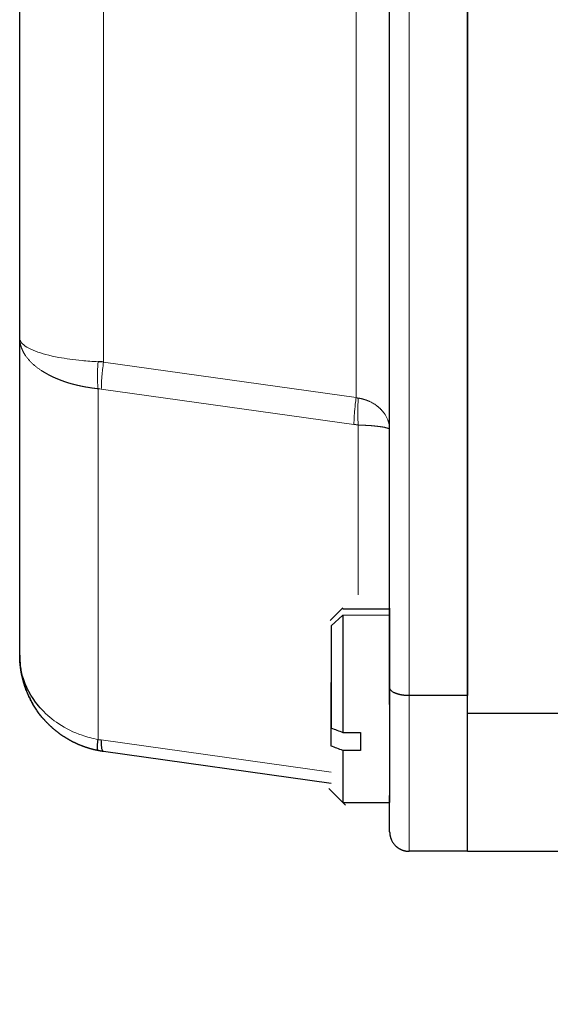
# Model space of a CAD drawing. Header units: inches. Extents: x 0 to 20790, y -12 to 14700.
# Tile 306 of 441: x 8994 to 9021, y 11475 to 11526. Entities that reach past the tile are written whole.
import ezdxf

# ---------------------------------------------------------------- set-up
doc = ezdxf.new("R2010")
doc.units = ezdxf.units.IN
doc.layers.add('1', color=7, linetype='Continuous', true_color=0xffffff)
doc.layers.add('254', color=7, linetype='Continuous', true_color=0xffffff)
doc.styles.add('latin_extended', font='simplex.shx')
doc.dimstyles.get("Standard").update_dxf_attribs({"dimtxt": 0.18, "dimasz": 0.18, "dimexe": 0.18, "dimexo": 0.0625, "dimgap": 0.09, "dimtad": 0, "dimtih": 1, "dimtoh": 1, "dimdec": 4, "dimzin": 0, "dimdsep": 46, "dimtxsty": 'Standard', "dimcen": 0.09, "dimadec": 0, "dimazin": 0, "dimtfac": 1, "dimtdec": 4, "dimtofl": 0, "dimtmove": 0, "dimatfit": 3, "dimfxl": 1, "dimtolj": 1, "dimtzin": 0, "dimarcsym": 0})

# ---------------------------------------------------------------- blocks, each defined once
blk = doc.blocks.new('_U0')
at = {"layer": '254', "color": 3, "linetype": 'Continuous', "lineweight": 13, "transparency": 16777216}
for p, q in [((8993.798, 11800.442), (8993.798, 13273.442)), ((11436.85, 10385.834), (11436.85, 13273.442)), ((9116.298, 13238.442), (11314.35, 13238.442))]:
    blk.add_line(p, q, dxfattribs=at)
at = {"layer": '254', "color": 3, "transparency": 16777216}
for points in [[(9116.298, 13258.858), (9116.298, 13218.025), (8993.798, 13238.442)], [(11314.35, 13218.025), (11314.35, 13258.858), (11436.85, 13238.442)]]:
    blk.add_solid(points, dxfattribs=at)
at = {"layer": 'Defpoints', "color": 0, "transparency": 16777216}
for p in [(11436.85, 13238.442), (8993.798, 11765.442), (11436.85, 10350.834)]:
    blk.add_point(p, dxfattribs=at)
at = {"layer": '254', "color": 2, "lineweight": 13, "transparency": 16777216, "insert": (9999.491, 13422.192), "char_height": 122.5, "attachment_point": 1, "style": 'latin_extended'}
blk.add_mtext('\\A1;2443', dxfattribs=at)

msp = doc.modelspace()

# ---------------------------------------------------------------- linework, layer by layer
at = {"layer": '1', "color": 2, "linetype": 'Continuous', "lineweight": 25}
for p, q in [((9016.798, 11490.042), (9016.798, 11605.842)), ((9016.798, 11604.942), (9016.798, 11490.942)), ((9012.798, 11491.356), (9012.798, 11604.527)), ((8993.798, 11509.315), (8993.798, 11586.568)), ((8993.798, 11493.02), (8993.798, 11509.315)), ((9011.188, 11504.842), (9010.965, 11504.867)), ((9010.4, 11495.444), (9009.748, 11494.792)), ((9010.398, 11495.08), (9010.398, 11489.049)), ((9009.798, 11488.346), (9009.798, 11491.609)), ((9012.798, 11490.481), (9012.798, 11491.356)), ((9016.798, 11490.942), (9013.798, 11490.942)), ((9016.798, 11482.942), (9016.798, 11490.042)), ((9010.398, 11489.049), (9011.298, 11489.049)), ((8997.823, 11488.691), (8997.99, 11488.663)), ((9009.798, 11486.425), (8998.102, 11488.069)), ((9011.298, 11488.121), (9010.398, 11488.121)), ((9010.398, 11488.121), (9010.398, 11485.442)), ((9009.67, 11486.169), (9010.526, 11485.314)), ((9010.398, 11485.442), (9012.798, 11485.442)), ((9012.798, 11483.942), (9012.798, 11485.595)), ((9016.798, 11482.942), (9013.798, 11482.942)), ((9016.798, 11482.942), (9048.298, 11482.942))]:
    msp.add_line(p, q, dxfattribs=at)
at = {"layer": '1', "color": 110, "linetype": 'Continuous', "lineweight": 13}
for p, q in [((9013.798, 11604.942), (9013.798, 11490.942)), ((9011.076, 11589.629), (9011.076, 11506.254)), ((8998.102, 11587.806), (8998.102, 11508.077)), ((8998.102, 11508.077), (9011.076, 11506.254)), ((8997.823, 11506.709), (8997.823, 11488.691)), ((9010.965, 11504.867), (8997.99, 11506.69)), ((9011.188, 11504.842), (9011.188, 11496.114)), ((9009.798, 11494.524), (9010.398, 11495.08)), ((9012.798, 11495.08), (9010.398, 11495.08)), ((9013.798, 11490.942), (9013.798, 11482.942)), ((8997.99, 11488.663), (9009.798, 11487.003))]:
    msp.add_line(p, q, dxfattribs=at)
for points, knots in [([(8997.823, 11506.709), (8997.812, 11506.71), (8997.789, 11506.712), (8997.756, 11506.716), (8997.722, 11506.72), (8997.688, 11506.724), (8997.654, 11506.728), (8997.619, 11506.733), (8997.585, 11506.737), (8997.551, 11506.742), (8997.516, 11506.746), (8997.481, 11506.751), (8997.447, 11506.756), (8997.412, 11506.761), (8997.377, 11506.767), (8997.342, 11506.772), (8997.306, 11506.778), (8997.271, 11506.784), (8997.236, 11506.79), (8997.2, 11506.796), (8997.165, 11506.802), (8997.129, 11506.809), (8997.094, 11506.816), (8997.058, 11506.822), (8997.023, 11506.829), (8996.987, 11506.837), (8996.951, 11506.844), (8996.915, 11506.852), (8996.88, 11506.859), (8996.844, 11506.867), (8996.808, 11506.875), (8996.772, 11506.884), (8996.736, 11506.892), (8996.7, 11506.901), (8996.664, 11506.91), (8996.628, 11506.919), (8996.593, 11506.928), (8996.557, 11506.937), (8996.521, 11506.947), (8996.485, 11506.957), (8996.449, 11506.967), (8996.414, 11506.977), (8996.378, 11506.987), (8996.342, 11506.998), (8996.307, 11507.009), (8996.271, 11507.02), (8996.236, 11507.031), (8996.201, 11507.042), (8996.165, 11507.054), (8996.13, 11507.065), (8996.095, 11507.077), (8996.06, 11507.089), (8996.025, 11507.102), (8995.99, 11507.114), (8995.956, 11507.127), (8995.921, 11507.14), (8995.887, 11507.153), (8995.853, 11507.166), (8995.818, 11507.179), (8995.784, 11507.193), (8995.751, 11507.207), (8995.717, 11507.221), (8995.683, 11507.235), (8995.65, 11507.249), (8995.617, 11507.263), (8995.584, 11507.278), (8995.551, 11507.293), (8995.518, 11507.308), (8995.486, 11507.323), (8995.454, 11507.339), (8995.422, 11507.354), (8995.39, 11507.37), (8995.358, 11507.386), (8995.327, 11507.402), (8995.296, 11507.418), (8995.265, 11507.434), (8995.234, 11507.451), (8995.204, 11507.467), (8995.174, 11507.484), (8995.144, 11507.501), (8995.114, 11507.518), (8995.085, 11507.535), (8995.056, 11507.553), (8995.027, 11507.57), (8994.998, 11507.588), (8994.97, 11507.605), (8994.909, 11507.644), (8994.818, 11507.705), (8994.7, 11507.791), (8994.584, 11507.882), (8994.474, 11507.979), (8994.368, 11508.08), (8994.269, 11508.186), (8994.177, 11508.297), (8994.116, 11508.38), (8994.082, 11508.432), (8994.069, 11508.452), (8994.056, 11508.472), (8994.043, 11508.492), (8994.03, 11508.513), (8994.018, 11508.535), (8994.005, 11508.557), (8993.993, 11508.58), (8993.98, 11508.603), (8993.968, 11508.626), (8993.956, 11508.65), (8993.945, 11508.675), (8993.933, 11508.7), (8993.922, 11508.726), (8993.911, 11508.752), (8993.9, 11508.779), (8993.89, 11508.806), (8993.88, 11508.834), (8993.87, 11508.863), (8993.861, 11508.892), (8993.853, 11508.921), (8993.845, 11508.951), (8993.837, 11508.982), (8993.83, 11509.013), (8993.824, 11509.044), (8993.818, 11509.076), (8993.813, 11509.109), (8993.808, 11509.142), (8993.804, 11509.176), (8993.802, 11509.21), (8993.799, 11509.244), (8993.798, 11509.279), (8993.798, 11509.303), (8993.798, 11509.315)], [0, 0, 0, 0, 0.004909, 0.009845, 0.014809, 0.019799, 0.024817, 0.029861, 0.034931, 0.040028, 0.045152, 0.050301, 0.055476, 0.060678, 0.065904, 0.071157, 0.076434, 0.081736, 0.087064, 0.092416, 0.097793, 0.103193, 0.108618, 0.114067, 0.11954, 0.125036, 0.130555, 0.136097, 0.141662, 0.14725, 0.152859, 0.158491, 0.164145, 0.16982, 0.175517, 0.181234, 0.186973, 0.192731, 0.198511, 0.20431, 0.210128, 0.215967, 0.221824, 0.2277, 0.233595, 0.239508, 0.245439, 0.251387, 0.257353, 0.263336, 0.269336, 0.275352, 0.281384, 0.287432, 0.293495, 0.299574, 0.305667, 0.311775, 0.317897, 0.324033, 0.330182, 0.336344, 0.342519, 0.348707, 0.354907, 0.361118, 0.367341, 0.373574, 0.379819, 0.386074, 0.392339, 0.398613, 0.404897, 0.411189, 0.417491, 0.4238, 0.430117, 0.436442, 0.442774, 0.449112, 0.455457, 0.461808, 0.468165, 0.474527, 0.480894, 0.487265, 0.493641, 0.522147, 0.551487, 0.581668, 0.61269, 0.644552, 0.677249, 0.710771, 0.745106, 0.750719, 0.756461, 0.762332, 0.768332, 0.774463, 0.780724, 0.787115, 0.793638, 0.800293, 0.807079, 0.813998, 0.821049, 0.828233, 0.83555, 0.843, 0.850584, 0.858302, 0.866154, 0.87414, 0.88226, 0.890514, 0.898902, 0.907425, 0.916082, 0.924873, 0.933798, 0.942856, 0.952049, 0.961374, 0.970832, 0.980423, 0.990146, 1, 1, 1, 1]), ([(8997.823, 11508.096), (8997.542, 11508.11), (8996.824, 11508.161), (8995.651, 11508.323), (8994.485, 11508.632), (8993.892, 11508.994), (8993.798, 11509.234), (8993.798, 11509.315)], [0, 0, 0, 0, 0.125, 0.325, 0.579975, 0.857573, 1, 1, 1, 1]), ([(8997.99, 11506.69), (8997.99, 11506.782), (8997.994, 11506.932), (8998.006, 11507.153), (8998.019, 11507.327), (8998.035, 11507.508), (8998.06, 11507.757), (8998.084, 11507.949), (8998.102, 11508.077)], [0, 0, 0, 0, 0.25, 0.375, 0.5, 0.625, 0.75, 1, 1, 1, 1]), ([(9011.076, 11506.254), (9011.06, 11506.14), (9011.025, 11505.855), (9010.989, 11505.472), (9010.968, 11505.124), (9010.965, 11504.948), (9010.965, 11504.867)], [0, 0, 0, 0, 0.222222, 0.555556, 0.777778, 1, 1, 1, 1]), ([(9011.188, 11506.229), (9011.165, 11505.937), (9011.149, 11505.498), (9011.167, 11505.06), (9011.182, 11504.894), (9011.188, 11504.842)], [0, 0, 0, 0, 0.571429, 0.857143, 1, 1, 1, 1]), ([(9011.188, 11506.229), (9011.194, 11506.228), (9011.207, 11506.226), (9011.226, 11506.222), (9011.245, 11506.219), (9011.264, 11506.215), (9011.283, 11506.211), (9011.302, 11506.207), (9011.321, 11506.203), (9011.339, 11506.199), (9011.358, 11506.194), (9011.377, 11506.19), (9011.396, 11506.185), (9011.415, 11506.18), (9011.434, 11506.175), (9011.453, 11506.17), (9011.471, 11506.164), (9011.49, 11506.158), (9011.509, 11506.153), (9011.527, 11506.147), (9011.546, 11506.141), (9011.564, 11506.134), (9011.583, 11506.128), (9011.601, 11506.122), (9011.62, 11506.115), (9011.638, 11506.108), (9011.656, 11506.101), (9011.674, 11506.094), (9011.692, 11506.086), (9011.71, 11506.079), (9011.728, 11506.071), (9011.746, 11506.063), (9011.788, 11506.044), (9011.855, 11506.012), (9011.944, 11505.963), (9012.032, 11505.909), (9012.103, 11505.86), (9012.156, 11505.82), (9012.194, 11505.79), (9012.229, 11505.761), (9012.262, 11505.733), (9012.293, 11505.705), (9012.321, 11505.677), (9012.349, 11505.65), (9012.374, 11505.623), (9012.422, 11505.571), (9012.489, 11505.491), (9012.569, 11505.376), (9012.642, 11505.25), (9012.685, 11505.155), (9012.708, 11505.095), (9012.716, 11505.074), (9012.723, 11505.052), (9012.731, 11505.029), (9012.738, 11505.005), (9012.746, 11504.98), (9012.753, 11504.954), (9012.759, 11504.927), (9012.766, 11504.899), (9012.772, 11504.87), (9012.777, 11504.84), (9012.782, 11504.809), (9012.787, 11504.778), (9012.791, 11504.745), (9012.794, 11504.711), (9012.796, 11504.676), (9012.797, 11504.64), (9012.798, 11504.616), (9012.798, 11504.604)], [0, 0, 0, 0, 0.006078, 0.012178, 0.018298, 0.02444, 0.030602, 0.036786, 0.042991, 0.049218, 0.055465, 0.061734, 0.068024, 0.074335, 0.080667, 0.087021, 0.093396, 0.099792, 0.106209, 0.112647, 0.119107, 0.125587, 0.132089, 0.138611, 0.145155, 0.151719, 0.158304, 0.164911, 0.171537, 0.178185, 0.184854, 0.191543, 0.198252, 0.232947, 0.269279, 0.30719, 0.346618, 0.365645, 0.384046, 0.401831, 0.419012, 0.435601, 0.451636, 0.467274, 0.482527, 0.497386, 0.55405, 0.614963, 0.680149, 0.749593, 0.759584, 0.770032, 0.780937, 0.7923, 0.804124, 0.816409, 0.829156, 0.842367, 0.856041, 0.870179, 0.884782, 0.899851, 0.915384, 0.931381, 0.947843, 0.964767, 0.982153, 1, 1, 1, 1]), ([(9012.798, 11504.604), (9012.798, 11504.605), (9012.798, 11504.607), (9012.797, 11504.609), (9012.797, 11504.612), (9012.796, 11504.615), (9012.795, 11504.617), (9012.794, 11504.62), (9012.792, 11504.622), (9012.79, 11504.625), (9012.789, 11504.627), (9012.786, 11504.63), (9012.784, 11504.632), (9012.782, 11504.635), (9012.779, 11504.637), (9012.777, 11504.639), (9012.774, 11504.642), (9012.771, 11504.644), (9012.768, 11504.646), (9012.765, 11504.648), (9012.762, 11504.65), (9012.758, 11504.652), (9012.755, 11504.654), (9012.751, 11504.656), (9012.748, 11504.658), (9012.744, 11504.66), (9012.74, 11504.662), (9012.737, 11504.664), (9012.733, 11504.665), (9012.729, 11504.667), (9012.725, 11504.669), (9012.721, 11504.671), (9012.717, 11504.672), (9012.713, 11504.674), (9012.709, 11504.675), (9012.705, 11504.677), (9012.694, 11504.681), (9012.673, 11504.689), (9012.64, 11504.699), (9012.605, 11504.708), (9012.568, 11504.717), (9012.529, 11504.726), (9012.488, 11504.734), (9012.446, 11504.741), (9012.408, 11504.748), (9012.375, 11504.753), (9012.347, 11504.757), (9012.319, 11504.76), (9012.29, 11504.764), (9012.261, 11504.768), (9012.23, 11504.771), (9012.199, 11504.775), (9012.168, 11504.779), (9012.136, 11504.783), (9012.103, 11504.786), (9012.069, 11504.79), (9012.035, 11504.793), (9012.001, 11504.797), (9011.966, 11504.8), (9011.931, 11504.804), (9011.895, 11504.807), (9011.859, 11504.81), (9011.823, 11504.813), (9011.786, 11504.815), (9011.749, 11504.818), (9011.712, 11504.82), (9011.675, 11504.823), (9011.637, 11504.825), (9011.6, 11504.827), (9011.562, 11504.829), (9011.524, 11504.831), (9011.487, 11504.832), (9011.449, 11504.834), (9011.411, 11504.835), (9011.374, 11504.837), (9011.336, 11504.838), (9011.299, 11504.839), (9011.262, 11504.84), (9011.225, 11504.841), (9011.2, 11504.842), (9011.188, 11504.842)], [0, 0, 0, 0, 0.00906, 0.018007, 0.026839, 0.035558, 0.044161, 0.052651, 0.061025, 0.069285, 0.07743, 0.08546, 0.093375, 0.101175, 0.10886, 0.11643, 0.123885, 0.131225, 0.13845, 0.14556, 0.152556, 0.159437, 0.166203, 0.172854, 0.179392, 0.185815, 0.192124, 0.198319, 0.2044, 0.210367, 0.216221, 0.221961, 0.227589, 0.233103, 0.238505, 0.243793, 0.24897, 0.284392, 0.31869, 0.351861, 0.383902, 0.414816, 0.444607, 0.473281, 0.500847, 0.517597, 0.534031, 0.550231, 0.566319, 0.582295, 0.598158, 0.613905, 0.629535, 0.645044, 0.660432, 0.675696, 0.690834, 0.705844, 0.720723, 0.73547, 0.750082, 0.764558, 0.778895, 0.793092, 0.807146, 0.821057, 0.834822, 0.848439, 0.861908, 0.875227, 0.888396, 0.901412, 0.914275, 0.926984, 0.93954, 0.951941, 0.964187, 0.976279, 0.988216, 1, 1, 1, 1]), ([(8997.823, 11488.691), (8997.542, 11488.74), (8996.824, 11488.924), (8995.813, 11489.418), (8995.187, 11489.946), (8994.933, 11490.22)], [0, 0, 0, 0, 0.25, 0.65, 1, 1, 1, 1])]:
    msp.add_open_spline(points, degree=3, knots=knots, dxfattribs=at)
for points in [[(8997.823, 11506.709), (8997.81, 11506.831), (8997.791, 11507.107), (8997.791, 11507.585), (8997.81, 11507.925), (8997.823, 11508.096)], [(8997.99, 11506.69), (8997.934, 11506.698), (8997.879, 11506.704), (8997.823, 11506.709)]]:
    msp.add_open_spline(points, degree=3, dxfattribs=at)
at = {"layer": '1', "color": 2, "linetype": 'Continuous', "lineweight": 25}
for points, degree in [([(8998.102, 11508.077), (8998.009, 11508.085), (8997.916, 11508.091), (8997.823, 11508.096)], 3), ([(9011.076, 11506.254), (9011.113, 11506.243), (9011.151, 11506.235), (9011.188, 11506.229)], 3), ([(9012.798, 11495.376), (9010.398, 11495.376)], 1), ([(9012.798, 11495.08), (9012.798, 11494.714), (9012.798, 11493.301), (9012.798, 11491.498), (9012.798, 11489.48), (9012.798, 11488.568)], 2), ([(8993.798, 11493.02), (8993.797, 11491.711), (8994.474, 11490.51)], 2), ([(9016.798, 11490.042), (9048.298, 11490.042)], 1), ([(9011.298, 11489.049), (9011.298, 11488.888), (9011.298, 11488.73), (9011.298, 11488.576)], 3), ([(9011.298, 11488.576), (9011.298, 11488.421), (9011.298, 11488.269), (9011.298, 11488.121)], 3), ([(9012.798, 11488.568), (9012.798, 11487.658), (9012.798, 11486.22), (9012.798, 11485.461), (9012.798, 11485.445), (9012.798, 11485.803)], 2)]:
    msp.add_open_spline(points, degree=degree, dxfattribs=at)
for points, degree, knots in [([(9012.798, 11495.373), (9012.798, 11495.432), (9012.798, 11495.447), (9012.798, 11495.08)], 2, [0, 0, 0, 0.275264, 1, 1, 1]), ([(8997.823, 11488.116), (8997.811, 11488.119), (8997.788, 11488.123), (8997.753, 11488.131), (8997.718, 11488.138), (8997.683, 11488.146), (8997.648, 11488.155), (8997.612, 11488.163), (8997.577, 11488.172), (8997.541, 11488.181), (8997.506, 11488.19), (8997.47, 11488.2), (8997.434, 11488.21), (8997.398, 11488.22), (8997.363, 11488.231), (8997.327, 11488.242), (8997.291, 11488.253), (8997.255, 11488.265), (8997.219, 11488.276), (8997.183, 11488.289), (8997.146, 11488.301), (8997.11, 11488.314), (8997.074, 11488.327), (8997.038, 11488.34), (8997.002, 11488.354), (8996.966, 11488.368), (8996.929, 11488.383), (8996.893, 11488.397), (8996.857, 11488.412), (8996.821, 11488.428), (8996.785, 11488.444), (8996.748, 11488.46), (8996.712, 11488.476), (8996.676, 11488.493), (8996.64, 11488.51), (8996.604, 11488.527), (8996.568, 11488.545), (8996.532, 11488.563), (8996.496, 11488.582), (8996.461, 11488.6), (8996.425, 11488.619), (8996.389, 11488.639), (8996.354, 11488.658), (8996.318, 11488.679), (8996.283, 11488.699), (8996.247, 11488.72), (8996.212, 11488.741), (8996.177, 11488.762), (8996.142, 11488.784), (8996.107, 11488.806), (8996.073, 11488.828), (8996.038, 11488.851), (8996.003, 11488.874), (8995.969, 11488.898), (8995.935, 11488.921), (8995.901, 11488.945), (8995.867, 11488.97), (8995.833, 11488.994), (8995.799, 11489.019), (8995.766, 11489.044), (8995.733, 11489.07), (8995.7, 11489.096), (8995.667, 11489.122), (8995.634, 11489.149), (8995.601, 11489.176), (8995.569, 11489.203), (8995.537, 11489.23), (8995.505, 11489.258), (8995.473, 11489.286), (8995.442, 11489.314), (8995.41, 11489.343), (8995.379, 11489.372), (8995.348, 11489.401), (8995.318, 11489.43), (8995.287, 11489.46), (8995.257, 11489.49), (8995.227, 11489.52), (8995.198, 11489.551), (8995.168, 11489.581), (8995.139, 11489.612), (8995.11, 11489.644), (8995.082, 11489.675), (8995.053, 11489.707), (8995.025, 11489.739), (8994.997, 11489.771), (8994.969, 11489.804), (8994.927, 11489.855), (8994.872, 11489.924), (8994.803, 11490.012), (8994.736, 11490.104), (8994.669, 11490.2), (8994.604, 11490.298), (8994.539, 11490.399), (8994.477, 11490.504), (8994.416, 11490.611), (8994.357, 11490.722), (8994.299, 11490.836), (8994.244, 11490.954), (8994.192, 11491.074), (8994.141, 11491.198), (8994.105, 11491.293), (8994.082, 11491.359), (8994.069, 11491.396), (8994.056, 11491.433), (8994.044, 11491.471), (8994.031, 11491.51), (8994.019, 11491.551), (8994.006, 11491.592), (8993.994, 11491.634), (8993.981, 11491.677), (8993.969, 11491.721), (8993.957, 11491.767), (8993.946, 11491.813), (8993.934, 11491.86), (8993.923, 11491.909), (8993.912, 11491.958), (8993.901, 11492.008), (8993.891, 11492.06), (8993.881, 11492.112), (8993.871, 11492.165), (8993.862, 11492.22), (8993.853, 11492.276), (8993.845, 11492.332), (8993.838, 11492.39), (8993.83, 11492.448), (8993.824, 11492.508), (8993.818, 11492.569), (8993.813, 11492.63), (8993.808, 11492.693), (8993.805, 11492.757), (8993.802, 11492.821), (8993.799, 11492.887), (8993.798, 11492.953), (8993.798, 11492.998), (8993.798, 11493.02)], 3, [0, 0, 0, 0, 0.005099, 0.01022, 0.015364, 0.020531, 0.02572, 0.030931, 0.036164, 0.041418, 0.046695, 0.051993, 0.057312, 0.062653, 0.068014, 0.073396, 0.078799, 0.084222, 0.089665, 0.095129, 0.100612, 0.106114, 0.111636, 0.117177, 0.122738, 0.128316, 0.133914, 0.139529, 0.145163, 0.150814, 0.156483, 0.162169, 0.167872, 0.173592, 0.179329, 0.185082, 0.190851, 0.196636, 0.202436, 0.208252, 0.214083, 0.219928, 0.225788, 0.231662, 0.23755, 0.243452, 0.249367, 0.255295, 0.261236, 0.267189, 0.273154, 0.279132, 0.285121, 0.291121, 0.297133, 0.303155, 0.309188, 0.31523, 0.321283, 0.327345, 0.333416, 0.339497, 0.345585, 0.351682, 0.357788, 0.3639, 0.37002, 0.376148, 0.382282, 0.388422, 0.394568, 0.400721, 0.406878, 0.413041, 0.419209, 0.425381, 0.431558, 0.437738, 0.443922, 0.45011, 0.4563, 0.462493, 0.468689, 0.474886, 0.481105, 0.487368, 0.493676, 0.509748, 0.526111, 0.542763, 0.559707, 0.576944, 0.594474, 0.612297, 0.630412, 0.64882, 0.667519, 0.686508, 0.705785, 0.725347, 0.745193, 0.750708, 0.756357, 0.762141, 0.768062, 0.774118, 0.780311, 0.786641, 0.793109, 0.799714, 0.806456, 0.813338, 0.820357, 0.827516, 0.834814, 0.842251, 0.849828, 0.857544, 0.865401, 0.873397, 0.881533, 0.889809, 0.898226, 0.906782, 0.915479, 0.924315, 0.93329, 0.942405, 0.951659, 0.961052, 0.970583, 0.980251, 0.990057, 1, 1, 1, 1]), ([(8994.933, 11490.22), (8994.818, 11490.344), (8994.334, 11490.925), (8993.894, 11491.878), (8993.798, 11492.729), (8993.798, 11493.02)], 3, [0, 0, 0, 0, 0.158442, 0.711909, 1, 1, 1, 1]), ([(9013.798, 11490.942), (9013.793, 11490.942), (9013.783, 11490.942), (9013.767, 11490.942), (9013.752, 11490.942), (9013.736, 11490.942), (9013.721, 11490.943), (9013.705, 11490.943), (9013.689, 11490.944), (9013.673, 11490.944), (9013.657, 11490.945), (9013.641, 11490.946), (9013.625, 11490.947), (9013.609, 11490.948), (9013.592, 11490.95), (9013.576, 11490.951), (9013.56, 11490.953), (9013.543, 11490.954), (9013.527, 11490.956), (9013.511, 11490.958), (9013.494, 11490.96), (9013.478, 11490.962), (9013.462, 11490.965), (9013.445, 11490.967), (9013.429, 11490.97), (9013.413, 11490.973), (9013.397, 11490.975), (9013.38, 11490.978), (9013.364, 11490.982), (9013.349, 11490.985), (9013.333, 11490.988), (9013.317, 11490.992), (9013.301, 11490.995), (9013.286, 11490.999), (9013.271, 11491.003), (9013.255, 11491.007), (9013.24, 11491.011), (9013.225, 11491.016), (9013.211, 11491.02), (9013.196, 11491.025), (9013.182, 11491.029), (9013.168, 11491.034), (9013.154, 11491.039), (9013.14, 11491.044), (9013.127, 11491.049), (9013.113, 11491.054), (9013.1, 11491.059), (9013.071, 11491.071), (9013.025, 11491.092), (9012.968, 11491.123), (9012.916, 11491.159), (9012.884, 11491.187), (9012.867, 11491.205), (9012.86, 11491.212), (9012.854, 11491.219), (9012.848, 11491.227), (9012.841, 11491.235), (9012.835, 11491.243), (9012.829, 11491.253), (9012.823, 11491.262), (9012.818, 11491.272), (9012.813, 11491.283), (9012.809, 11491.294), (9012.805, 11491.305), (9012.802, 11491.317), (9012.8, 11491.33), (9012.798, 11491.343), (9012.798, 11491.351), (9012.798, 11491.356)], 3, [0, 0, 0, 0, 0.009283, 0.018645, 0.028086, 0.037604, 0.0472, 0.056872, 0.066619, 0.076441, 0.086337, 0.096304, 0.106343, 0.116452, 0.126629, 0.136874, 0.147185, 0.157561, 0.168, 0.1785, 0.189061, 0.199679, 0.210355, 0.221085, 0.231869, 0.242704, 0.253588, 0.26452, 0.275498, 0.28652, 0.297583, 0.308687, 0.319828, 0.331006, 0.342217, 0.35346, 0.364733, 0.376033, 0.387359, 0.398709, 0.410081, 0.421472, 0.432881, 0.444306, 0.455744, 0.467194, 0.478654, 0.490126, 0.547264, 0.608378, 0.673467, 0.742456, 0.753488, 0.765184, 0.777548, 0.790584, 0.804296, 0.818685, 0.833756, 0.849508, 0.865943, 0.883062, 0.900863, 0.919345, 0.938505, 0.958338, 0.978839, 1, 1, 1, 1]), ([(9009.798, 11489.274), (9009.895, 11489.238), (9010.095, 11489.162), (9010.295, 11489.087), (9010.398, 11489.049)], 3, [0, 0, 0, 0, 0.484397, 1, 1, 1, 1]), ([(8997.823, 11488.116), (8997.81, 11488.119), (8997.791, 11488.168), (8997.791, 11488.366), (8997.81, 11488.572), (8997.823, 11488.691), (8997.823, 11488.691), (8997.823, 11488.691)], 3, [0, 0, 0, 0, 0.333327, 0.666661, 0.999995, 0.999995, 1, 1, 1, 1]), ([(8998.102, 11488.069), (8998.086, 11488.071), (8998.05, 11488.101), (8998.014, 11488.228), (8997.994, 11488.433), (8997.99, 11488.581), (8997.99, 11488.663)], 3, [0, 0, 0, 0, 0.222222, 0.555556, 0.777778, 1, 1, 1, 1]), ([(9010.398, 11488.121), (9010.295, 11488.16), (9010.095, 11488.235), (9009.895, 11488.31), (9009.798, 11488.346)], 3, [0, 0, 0, 0, 0.515603, 1, 1, 1, 1]), ([(8998.102, 11488.069), (8998.092, 11488.071), (8998.071, 11488.074), (8998.04, 11488.078), (8998.009, 11488.083), (8997.978, 11488.088), (8997.947, 11488.093), (8997.916, 11488.099), (8997.885, 11488.105), (8997.854, 11488.11), (8997.833, 11488.114), (8997.823, 11488.116)], 3, [0, 0, 0, 0, 0.111307, 0.222566, 0.333776, 0.444938, 0.556051, 0.667114, 0.778127, 0.889089, 1, 1, 1, 1]), ([(9012.798, 11483.942), (9012.798, 11483.937), (9012.798, 11483.927), (9012.798, 11483.912), (9012.799, 11483.898), (9012.799, 11483.884), (9012.8, 11483.87), (9012.801, 11483.856), (9012.803, 11483.843), (9012.804, 11483.829), (9012.806, 11483.816), (9012.807, 11483.804), (9012.809, 11483.791), (9012.811, 11483.779), (9012.813, 11483.767), (9012.815, 11483.755), (9012.818, 11483.743), (9012.82, 11483.732), (9012.822, 11483.721), (9012.825, 11483.71), (9012.828, 11483.699), (9012.83, 11483.689), (9012.833, 11483.679), (9012.836, 11483.669), (9012.838, 11483.659), (9012.841, 11483.65), (9012.844, 11483.641), (9012.847, 11483.632), (9012.85, 11483.623), (9012.853, 11483.614), (9012.856, 11483.606), (9012.859, 11483.598), (9012.862, 11483.59), (9012.864, 11483.582), (9012.867, 11483.575), (9012.87, 11483.568), (9012.883, 11483.537), (9012.907, 11483.484), (9012.947, 11483.413), (9012.991, 11483.349), (9013.038, 11483.29), (9013.079, 11483.246), (9013.112, 11483.213), (9013.138, 11483.19), (9013.164, 11483.168), (9013.191, 11483.146), (9013.219, 11483.126), (9013.248, 11483.107), (9013.277, 11483.088), (9013.306, 11483.071), (9013.336, 11483.055), (9013.367, 11483.04), (9013.398, 11483.026), (9013.429, 11483.013), (9013.46, 11483.001), (9013.491, 11482.99), (9013.523, 11482.981), (9013.554, 11482.972), (9013.585, 11482.965), (9013.617, 11482.959), (9013.648, 11482.953), (9013.678, 11482.949), (9013.709, 11482.946), (9013.739, 11482.943), (9013.768, 11482.942), (9013.788, 11482.942), (9013.798, 11482.942)], 3, [0, 0, 0, 0, 0.009799, 0.019458, 0.028977, 0.038354, 0.04759, 0.056682, 0.065632, 0.074438, 0.083101, 0.091619, 0.099992, 0.10822, 0.116304, 0.124242, 0.132035, 0.139682, 0.147184, 0.154541, 0.161752, 0.168818, 0.175739, 0.182516, 0.189147, 0.195634, 0.201977, 0.208176, 0.214231, 0.220143, 0.225912, 0.231539, 0.237023, 0.242364, 0.247565, 0.252624, 0.257543, 0.312984, 0.365978, 0.416471, 0.464443, 0.509902, 0.531874, 0.553807, 0.57569, 0.597511, 0.619255, 0.640907, 0.662455, 0.683883, 0.705177, 0.726322, 0.747307, 0.768116, 0.788736, 0.809156, 0.829363, 0.849345, 0.869093, 0.888595, 0.907843, 0.926828, 0.945543, 0.96398, 0.982134, 1, 1, 1, 1])]:
    msp.add_open_spline(points, degree=degree, knots=knots, dxfattribs=at)
msp.add_rational_spline([(9009.798, 11494.524), (9009.798, 11493.059), (9009.798, 11489.274)], [1, 0.730173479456, 0.957499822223], degree=2, dxfattribs=at)

# ---------------------------------------------------------------- dimensions: what is measured, and where the dimension line sits
at = {"layer": '254', "color": 2, "linetype": 'Continuous', "lineweight": 13}
dim = msp.add_linear_dim(base=(11436.85, 13238.442), p1=(8993.798, 11765.442), p2=(11436.85, 10350.834), dimstyle='Standard', override={"dimscale": 35, "dimtxt": 3.5, "dimasz": 3.5, "dimexe": 1, "dimexo": 1, "dimgap": 1.75, "dimtad": 1, "dimtih": 1, "dimtoh": 0, "dimdec": 0, "dimlfac": 1, "dimzin": 8, "dimdsep": 46, "dimlunit": 2, "dimtxsty": 'latin_extended', "dimsah": 1, "dimse1": 0, "dimse2": 0, "dimsd1": 0, "dimsd2": 0, "dimclrd": 3, "dimclre": 3, "dimclrt": 2, "dimtol": 0, "dimtm": -0.1, "dimtfac": 0.714286, "dimtdec": 3, "dimtofl": 1, "dimtmove": 0, "dimtzin": 8, "dimlwd": 13, "dimlwe": 13}, dxfattribs=at)
dim.commit()
dim.dimension.update_dxf_attribs({"geometry": '_U0', "text_midpoint": (10215.324, 13238.442), "dimtype": 160})

doc.saveas('drawing.dxf')
